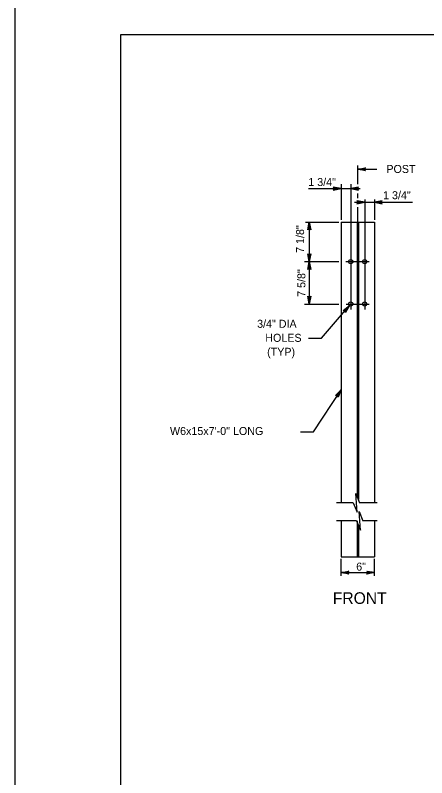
# Model space of a CAD drawing. Extents: x 632007860 to 635435983, y 295418622 to 297794622.
# Drawn here: x 632007860 to 632164486, y 295714964 to 296005122 of the extents above; entities that cross this region are included whole.
import ezdxf

# ---------------------------------------------------------------- set-up
doc = ezdxf.new("R2010")
doc.units = 0
for name, color, linetype in [('1', 7, 'Continuous'), ('8', 7, 'Continuous'), ('PLT-BNDY', 7, 'Continuous'), ('S-DETL-DIMS', 7, 'Continuous'), ('S-DETL-T120', 7, 'Continuous'), ('S-DETL-T175', 7, 'Continuous'), ('S-STEL', 7, 'Continuous')]:
    doc.layers.add(name, color=color, linetype=linetype)

msp = doc.modelspace()

# ---------------------------------------------------------------- linework, layer by layer
at = {"layer": '1'}
msp.add_lwpolyline([(632833860, 295433622), (632833860, 295997622), (632047860, 295997622), (632047860, 295433622), (632833860, 295433622), (632833860, 295459981), (632633860, 295459981), (632633860, 295524659), (632833860, 295524659), (632833860, 295553622), (632633860, 295553622), (632633860, 295433622), (632712661, 295433622), (632712661, 295459981), (632712661, 295433622), (632789661, 295433622), (632789661, 295459981), (632789661, 295447665), (632833860, 295447665)], dxfattribs=at)
at = {"layer": '8'}
for p, q in [((632138223, 295940886), (632138223, 295947989)), ((632138223, 295935542), (632138223, 295937286)), ((632138223, 295926439), (632138223, 295932110)), ((632135569, 295913143), (632135569, 295893125)), ((632140878, 295913143), (632140878, 295893125)), ((632133740, 295911356), (632142517, 295911356)), ((632133788, 295895217), (632142517, 295895217))]:
    msp.add_line(p, q, dxfattribs=at)
at = {"layer": 'PLT-BNDY'}
msp.add_lwpolyline([(632007860, 296012622), (632848860, 296012622), (632848860, 295418622), (632007860, 295418622)], close=True, dxfattribs=at)
at = {"layer": 'S-DETL-DIMS'}
for p, q in [((632138223, 295946509), (632145450, 295946509)), ((632119457, 295939138), (632139127, 295939138)), ((632131865, 295940796), (632131865, 295927320)), ((632135569, 295940796), (632135569, 295913143)), ((632137047, 295933962), (632159056, 295933962)), ((632140878, 295935024), (632140878, 295913143)), ((632144581, 295935024), (632144581, 295927320)), ((632118299, 295926439), (632131078, 295926439)), ((632119775, 295926439), (632119775, 295895217)), ((632117962, 295911356), (632131078, 295911356)), ((632117962, 295895217), (632131078, 295895217)), ((632124458, 295882224), (632135053, 295894614)), ((632119511, 295882224), (632124458, 295882224)), ((632121397, 295846618), (632131865, 295862566)), ((632116495, 295846618), (632121397, 295846618)), ((632136521, 295819610), (632130170, 295819610)), ((632145666, 295819610), (632138903, 295819610)), ((632137765, 295812741), (632130170, 295812741)), ((632145666, 295812741), (632140147, 295812741)), ((632131865, 295791860), (632131865, 295798291)), ((632144581, 295791860), (632144581, 295798291)), ((632131865, 295793043), (632144581, 295793043))]:
    msp.add_line(p, q, dxfattribs=at)
for points in [[(632138223, 295946509), (632141183, 295947063), (632140954, 295946905), (632140837, 295946707), (632140803, 295946509), (632140837, 295946310), (632140954, 295946112), (632141183, 295945954), (632138223, 295946509), (632140954, 295946112), (632140837, 295946310), (632138223, 295946509), (632140803, 295946509), (632140837, 295946707), (632138223, 295946509), (632140954, 295946905)], [(632131865, 295939138), (632128906, 295939693), (632129020, 295939614), (632129134, 295939535), (632129193, 295939436), (632129251, 295939336), (632129269, 295939237), (632129286, 295939138), (632129269, 295939039), (632129251, 295938940), (632129193, 295938840), (632129134, 295938741), (632129020, 295938662), (632128906, 295938583), (632131865, 295939138), (632129020, 295938662), (632129134, 295938741), (632131865, 295939138), (632129193, 295938840), (632129251, 295938940), (632131865, 295939138), (632129269, 295939039), (632129286, 295939138), (632131865, 295939138), (632129269, 295939237), (632129251, 295939336), (632131865, 295939138), (632129193, 295939436), (632129134, 295939535), (632131865, 295939138), (632129020, 295939614)], [(632135569, 295939138), (632138528, 295938583), (632138414, 295938662), (632138300, 295938741), (632138241, 295938840), (632138182, 295938940), (632138165, 295939039), (632138148, 295939138), (632138165, 295939237), (632138182, 295939336), (632138241, 295939436), (632138300, 295939535), (632138414, 295939614), (632138528, 295939693), (632135569, 295939138), (632138414, 295939614), (632138300, 295939535), (632135569, 295939138), (632138241, 295939436), (632138182, 295939336), (632135569, 295939138), (632138165, 295939237), (632138148, 295939138), (632135569, 295939138), (632138165, 295939039), (632138182, 295938940), (632135569, 295939138), (632138241, 295938840), (632138300, 295938741), (632135569, 295939138), (632138414, 295938662)], [(632140878, 295933962), (632137918, 295934517), (632138033, 295934438), (632138147, 295934359), (632138205, 295934260), (632138264, 295934161), (632138281, 295934062), (632138298, 295933962), (632138281, 295933863), (632138264, 295933764), (632138205, 295933665), (632138147, 295933565), (632138033, 295933486), (632137918, 295933407), (632140878, 295933962), (632138033, 295933486), (632138147, 295933565), (632140878, 295933962), (632138205, 295933665), (632138264, 295933764), (632140878, 295933962), (632138281, 295933863), (632138298, 295933962), (632140878, 295933962), (632138281, 295934062), (632138264, 295934161), (632140878, 295933962), (632138205, 295934260), (632138147, 295934359), (632140878, 295933962), (632138033, 295934438)], [(632144581, 295933962), (632147540, 295933407), (632147426, 295933486), (632147312, 295933565), (632147254, 295933665), (632147195, 295933764), (632147178, 295933863), (632147161, 295933962), (632147178, 295934062), (632147195, 295934161), (632147254, 295934260), (632147312, 295934359), (632147426, 295934438), (632147540, 295934517), (632144581, 295933962), (632147426, 295934438), (632147312, 295934359), (632144581, 295933962), (632147254, 295934260), (632147195, 295934161), (632144581, 295933962), (632147178, 295934062), (632147161, 295933962), (632144581, 295933962), (632147178, 295933863), (632147195, 295933764), (632144581, 295933962), (632147254, 295933665), (632147312, 295933565), (632144581, 295933962), (632147426, 295933486)], [(632119775, 295926439), (632120330, 295923480), (632120172, 295923708), (632119973, 295923825), (632119775, 295923859), (632119577, 295923825), (632119378, 295923708), (632119220, 295923480), (632119775, 295926439), (632119378, 295923708), (632119577, 295923825), (632119775, 295926439), (632119775, 295923859), (632119973, 295923825), (632119775, 295926439), (632120172, 295923708)], [(632119775, 295911356), (632119220, 295914316), (632119378, 295914088), (632119577, 295913970), (632119775, 295913936), (632119973, 295913970), (632120172, 295914088), (632120330, 295914316), (632119775, 295911356), (632120172, 295914088), (632119973, 295913970), (632119775, 295911356), (632119775, 295913936), (632119577, 295913970), (632119775, 295911356), (632119378, 295914088)], [(632119775, 295911356), (632120330, 295908397), (632120172, 295908625), (632119973, 295908743), (632119775, 295908777), (632119577, 295908743), (632119378, 295908625), (632119220, 295908397), (632119775, 295911356), (632119378, 295908625), (632119577, 295908743), (632119775, 295911356), (632119775, 295908777), (632119973, 295908743), (632119775, 295911356), (632120172, 295908625)], [(632119775, 295895217), (632119220, 295898177), (632119378, 295897949), (632119577, 295897831), (632119775, 295897797), (632119973, 295897831), (632120172, 295897949), (632120330, 295898177), (632119775, 295895217), (632120172, 295897949), (632119973, 295897831), (632119775, 295895217), (632119775, 295897797), (632119577, 295897831), (632119775, 295895217), (632119378, 295897949)], [(632135053, 295894614), (632133551, 295892004), (632133579, 295892280), (632133505, 295892499), (632133376, 295892653), (632133203, 295892756), (632132976, 295892796), (632132708, 295892725), (632135053, 295894614), (632132976, 295892796), (632133203, 295892756), (632135053, 295894614), (632133376, 295892653), (632133505, 295892499), (632135053, 295894614), (632133579, 295892280)], [(632131865, 295862566), (632130705, 295859788), (632130702, 295859926), (632130698, 295860065), (632130648, 295860168), (632130597, 295860272), (632130523, 295860341), (632130450, 295860409), (632130357, 295860450), (632130265, 295860490), (632130150, 295860495), (632130035, 295860500), (632129906, 295860448), (632129777, 295860396), (632131865, 295862566), (632129906, 295860448), (632130035, 295860500), (632131865, 295862566), (632130150, 295860495), (632130265, 295860490), (632131865, 295862566), (632130357, 295860450), (632130450, 295860409), (632131865, 295862566), (632130523, 295860341), (632130597, 295860272), (632131865, 295862566), (632130648, 295860168), (632130698, 295860065), (632131865, 295862566), (632130702, 295859926)], [(632136521, 295819610), (632137971, 295816038), (632137539, 295823181), (632138903, 295819610)], [(632137765, 295812741), (632139215, 295809169), (632138783, 295816313), (632140147, 295812741)], [(632131865, 295793043), (632134825, 295793598), (632134597, 295793440), (632134479, 295793241), (632134445, 295793043), (632134479, 295792844), (632134597, 295792646), (632134825, 295792488), (632131865, 295793043), (632134597, 295792646), (632134479, 295792844), (632131865, 295793043), (632134445, 295793043), (632134479, 295793241), (632131865, 295793043), (632134597, 295793440)], [(632144581, 295793043), (632141622, 295792488), (632141850, 295792646), (632141967, 295792844), (632142001, 295793043), (632141967, 295793241), (632141850, 295793440), (632141622, 295793598), (632144581, 295793043), (632141850, 295793440), (632141967, 295793241), (632144581, 295793043), (632142001, 295793043), (632141967, 295792844), (632144581, 295793043), (632141850, 295792646)]]:
    msp.add_lwpolyline(points, dxfattribs=at)
at = {"layer": 'S-STEL'}
for p, q in [((632131865, 295926439), (632131865, 295819610)), ((632131865, 295926439), (632144581, 295926439)), ((632137959, 295926439), (632137959, 295821908)), ((632138487, 295926439), (632138487, 295820870)), ((632144581, 295926439), (632144581, 295819610)), ((632131865, 295812741), (632131865, 295799017)), ((632137959, 295812741), (632137959, 295799017)), ((632138487, 295811003), (632138487, 295799017)), ((632144581, 295812741), (632144581, 295799017)), ((632131865, 295799017), (632144581, 295799017))]:
    msp.add_line(p, q, dxfattribs=at)
for centre in [(632135569, 295911356), (632140878, 295911356), (632135569, 295895217), (632140878, 295895217)]:
    msp.add_circle(centre, 794, dxfattribs=at)

# ---------------------------------------------------------------- texts
at = {"layer": 'S-DETL-T120'}
for s, height, p in [('  POST', 3048.1, (632146858, 295945105)), ('1 3/4"', 3048.1, (632119401, 295940133)), ('1 3/4"', 3048.1, (632147863, 295935112)), ('3/4" DIA', 3048.1, (632099922, 295886186)), ('HOLES', 3048.1, (632103030, 295880852)), ('(TYP)', 3048.1, (632103726, 295875518)), ('W6x15x7\'-0" LONG', 3048.07, (632066752, 295845389)), ('6"', 3048.1, (632137633, 295793778))]:
    msp.add_text(s, height=height, dxfattribs=at).set_placement(p)
for s, p in [('7 1/8"', (632117795, 295914692)), ('7 5/8"', (632118287, 295897955))]:
    msp.add_text(s, height=3048.1, rotation=90, dxfattribs=at).set_placement(p)
at = {"layer": 'S-DETL-T175'}
msp.add_text('FRONT', height=4442.5, dxfattribs=at).set_placement((632128752, 295781104))

doc.saveas('drawing.dxf')
